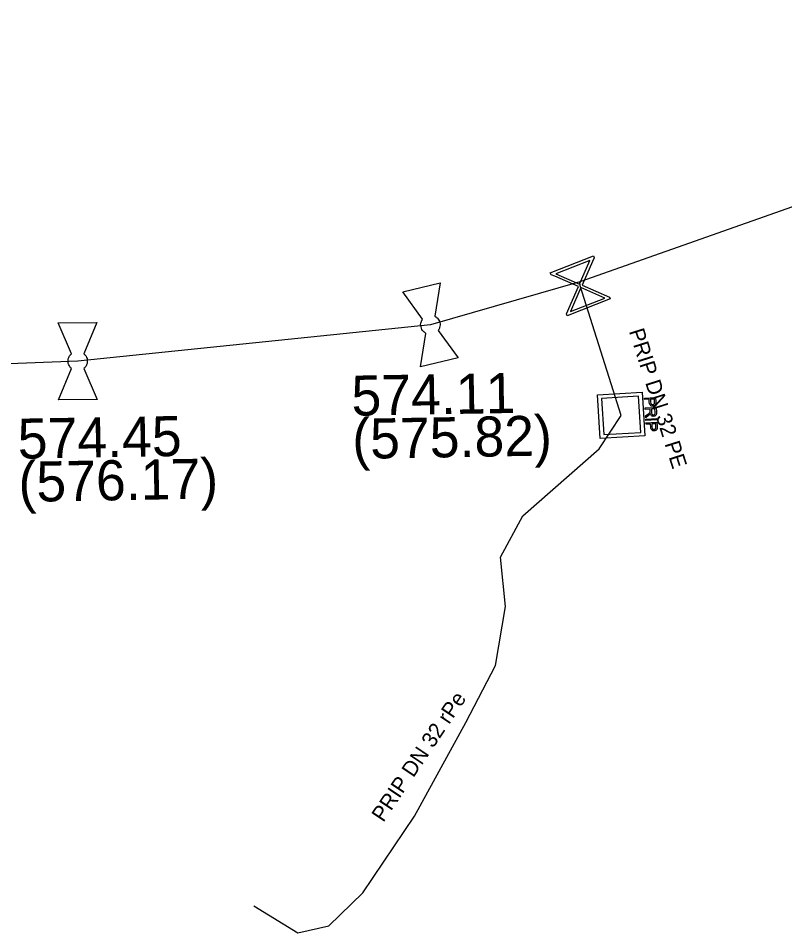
# Model space of a CAD drawing. Extents: x -643842 to -636370, y -1119190 to -1110210.
# Drawn here: x -641861.48 to -641836.62, y -1113654.55 to -1113624.89 of the extents above; entities that cross this region are included whole.
import ezdxf

# ---------------------------------------------------------------- set-up
doc = ezdxf.new("R2010")
doc.units = 0
for name, color, linetype in [('22', 7, 'Continuous'), ('Default', 7, 'Continuous'), ('Level 16', 7, 'Continuous'), ('Level 18', 7, 'Continuous'), ('Level 21', 7, 'Continuous'), ('Level 23', 7, 'Continuous'), ('Level 27', 7, 'Continuous'), ('Level 28', 7, 'Continuous')]:
    doc.layers.add(name, color=color, linetype=linetype)

msp = doc.modelspace()

# ---------------------------------------------------------------- linework, layer by layer
at = {"layer": 'Default'}
for points in [[(-641848.254, -1113635.109), (-641848.3, -1113635.085), (-641848.337, -1113635.046), (-641848.395, -1113634.982), (-641848.414, -1113634.902), (-641848.433, -1113634.823), (-641848.41, -1113634.742), (-641848.394, -1113634.69), (-641848.363, -1113634.647)], [(-641847.967, -1113634.552), (-641847.92, -1113634.576), (-641847.882, -1113634.616), (-641847.825, -1113634.678), (-641847.806, -1113634.758), (-641847.787, -1113634.837), (-641847.811, -1113634.921), (-641847.825, -1113634.972), (-641847.856, -1113635.014)], [(-641859.754, -1113636.249), (-641859.793, -1113636.215), (-641859.82, -1113636.169), (-641859.862, -1113636.093), (-641859.862, -1113636.011), (-641859.863, -1113635.93), (-641859.822, -1113635.856), (-641859.795, -1113635.808), (-641859.755, -1113635.774)], [(-641859.347, -1113635.772), (-641859.307, -1113635.806), (-641859.28, -1113635.854), (-641859.238, -1113635.927), (-641859.238, -1113636.009), (-641859.237, -1113636.09), (-641859.28, -1113636.166), (-641859.305, -1113636.213), (-641859.345, -1113636.247)], [(-641840.799, -1113637.324), (-641840.797, -1113637.36), (-641840.8, -1113637.379), (-641840.803, -1113637.405), (-641840.814, -1113637.424), (-641840.825, -1113637.443), (-641840.846, -1113637.455), (-641840.868, -1113637.466), (-641840.895, -1113637.468), (-641840.941, -1113637.471), (-641840.974, -1113637.444), (-641841.006, -1113637.417), (-641841.011, -1113637.341)], [(-641840.969, -1113637.339), (-641840.967, -1113637.385), (-641840.949, -1113637.403), (-641840.93, -1113637.421), (-641840.899, -1113637.419), (-641840.877, -1113637.418), (-641840.862, -1113637.406), (-641840.846, -1113637.394), (-641840.843, -1113637.376), (-641840.84, -1113637.363), (-641840.842, -1113637.33)], [(-641841.06, -1113637.734), (-641841.028, -1113637.712), (-641841.012, -1113637.697), (-641840.996, -1113637.683), (-641840.99, -1113637.672), (-641840.984, -1113637.66), (-641840.982, -1113637.649), (-641840.98, -1113637.642), (-641840.981, -1113637.623)], [(-641840.779, -1113637.668), (-641840.776, -1113637.715), (-641840.785, -1113637.741), (-641840.793, -1113637.766), (-641840.816, -1113637.783), (-641840.84, -1113637.799), (-641840.869, -1113637.8), (-641840.908, -1113637.803), (-641840.935, -1113637.78), (-641840.962, -1113637.757), (-641840.972, -1113637.706), (-641840.981, -1113637.725), (-641840.989, -1113637.735), (-641841.006, -1113637.757), (-641841.034, -1113637.777)], [(-641840.938, -1113637.667), (-641840.936, -1113637.7), (-641840.928, -1113637.718), (-641840.921, -1113637.736), (-641840.905, -1113637.744), (-641840.89, -1113637.753), (-641840.872, -1113637.752), (-641840.848, -1113637.75), (-641840.832, -1113637.731), (-641840.817, -1113637.712), (-641840.819, -1113637.671)], [(-641840.754, -1113638.125), (-641840.751, -1113638.16), (-641840.754, -1113638.18), (-641840.757, -1113638.206), (-641840.768, -1113638.225), (-641840.78, -1113638.244), (-641840.801, -1113638.255), (-641840.822, -1113638.267), (-641840.849, -1113638.269), (-641840.895, -1113638.271), (-641840.928, -1113638.245), (-641840.961, -1113638.218), (-641840.965, -1113638.142)], [(-641840.924, -1113638.14), (-641840.921, -1113638.186), (-641840.903, -1113638.204), (-641840.885, -1113638.222), (-641840.853, -1113638.22), (-641840.831, -1113638.219), (-641840.816, -1113638.207), (-641840.801, -1113638.195), (-641840.797, -1113638.176), (-641840.794, -1113638.164), (-641840.796, -1113638.131)]]:
    msp.add_open_spline(points, degree=3, dxfattribs=at)
at = {"layer": 'Level 16'}
for points in [[(-641844.222, -1113633.145), (-641842.825, -1113632.598), (-641842.801, -1113632.66), (-641842.856, -1113632.776), (-641843.192, -1113633.546), (-641842.302, -1113633.934), (-641842.278, -1113633.995), (-641843.675, -1113634.542), (-641843.699, -1113634.48), (-641843.308, -1113633.591), (-641844.078, -1113633.255), (-641844.198, -1113633.206), (-641844.222, -1113633.145)], [(-641844.041, -1113633.175), (-641843.273, -1113633.51), (-641842.938, -1113632.743), (-641844.041, -1113633.175)], [(-641842.454, -1113633.963), (-641843.227, -1113633.626), (-641843.563, -1113634.397), (-641842.454, -1113633.963)]]:
    msp.add_lwpolyline(points, dxfattribs=at)
at = {"layer": 'Level 18'}
for points in [[(-641841.157, -1113638.433), (-641842.606, -1113638.518), (-641842.689, -1113637.107), (-641841.24, -1113637.022), (-641841.157, -1113638.433)], [(-641841.356, -1113637.15), (-641842.559, -1113637.22), (-641842.49, -1113638.39), (-641841.287, -1113638.32), (-641841.356, -1113637.15)], [(-641841.165, -1113637.211), (-641840.807, -1113637.19), (-641840.799, -1113637.324)], [(-641841.011, -1113637.341), (-641841.016, -1113637.249), (-641841.162, -1113637.257), (-641841.165, -1113637.211)], [(-641840.842, -1113637.33), (-641840.847, -1113637.239), (-641840.975, -1113637.246)], [(-641840.975, -1113637.246), (-641840.969, -1113637.339)], [(-641841.147, -1113637.53), (-641840.788, -1113637.509), (-641840.779, -1113637.668)], [(-641840.981, -1113637.623), (-641840.984, -1113637.569), (-641841.144, -1113637.578), (-641841.147, -1113637.53)], [(-641841.034, -1113637.777), (-641841.128, -1113637.845), (-641841.132, -1113637.785), (-641841.06, -1113637.734)], [(-641840.819, -1113637.671), (-641840.826, -1113637.559), (-641840.944, -1113637.566)], [(-641840.944, -1113637.566), (-641840.938, -1113637.667)], [(-641841.127, -1113637.894), (-641840.768, -1113637.873), (-641840.766, -1113637.919), (-641841.124, -1113637.94), (-641841.127, -1113637.894)], [(-641841.12, -1113638.012), (-641840.761, -1113637.991), (-641840.754, -1113638.125)], [(-641840.965, -1113638.142), (-641840.971, -1113638.05), (-641841.117, -1113638.058), (-641841.12, -1113638.012)], [(-641840.796, -1113638.131), (-641840.801, -1113638.04), (-641840.929, -1113638.047)], [(-641840.929, -1113638.047), (-641840.924, -1113638.14)]]:
    msp.add_lwpolyline(points, dxfattribs=at)
at = {"layer": 'Level 21'}
msp.add_lwpolyline([(-641818.83, -1113624.89), (-641824.82, -1113627.01), (-641835.08, -1113630.55), (-641843.26, -1113633.44), (-641848.11, -1113634.83), (-641859.55, -1113636.01), (-641870.93, -1113636.46)], dxfattribs=at)
at = {"layer": 'Level 23'}
msp.add_lwpolyline([(-641853.84, -1113653.68), (-641852.41, -1113654.55), (-641851.4, -1113654.33), (-641850.3, -1113653.26), (-641848.63, -1113650.77), (-641846.96, -1113647.73), (-641846, -1113645.88), (-641845.67, -1113643.97), (-641845.84, -1113642.37), (-641845.11, -1113641.03), (-641842.64, -1113638.86), (-641841.92, -1113637.77), (-641842.18, -1113636.95), (-641843.25, -1113633.57), (-641843.26, -1113633.44)], dxfattribs=at)
at = {"layer": 'Level 28'}
for points in [[(-641848.363, -1113634.647), (-641849.008, -1113633.759), (-641847.792, -1113633.469), (-641847.967, -1113634.552)], [(-641859.755, -1113635.774), (-641860.181, -1113634.763), (-641858.931, -1113634.757), (-641859.347, -1113635.772)], [(-641847.212, -1113635.901), (-641848.428, -1113636.191), (-641848.254, -1113635.109)], [(-641847.856, -1113635.014), (-641847.212, -1113635.901)], [(-641858.919, -1113637.257), (-641860.169, -1113637.263), (-641859.754, -1113636.249)], [(-641859.345, -1113636.247), (-641858.919, -1113637.257)]]:
    msp.add_lwpolyline(points, dxfattribs=at)

# ---------------------------------------------------------------- texts
at = {"layer": '22'}
for s, rotation, p in [('PRIP DN 32 PE', 287.5661, (-641841.676, -1113635.039)), ('PRIP DN 32 rPe', 56.1509, (-641849.637, -1113650.992))]:
    msp.add_text(s, height=0.5, rotation=rotation, dxfattribs=at).set_placement(p)
at = {"layer": 'Level 27'}
for s, p in [('574.11', (-641850.659, -1113637.783)), ('574.45', (-641861.484, -1113639.178)), ('(575.82)', (-641850.634, -1113639.183)), ('(576.17)', (-641861.459, -1113640.578))]:
    msp.add_text(s, height=1.3, rotation=1, dxfattribs=at).set_placement(p)

doc.saveas('drawing.dxf')
